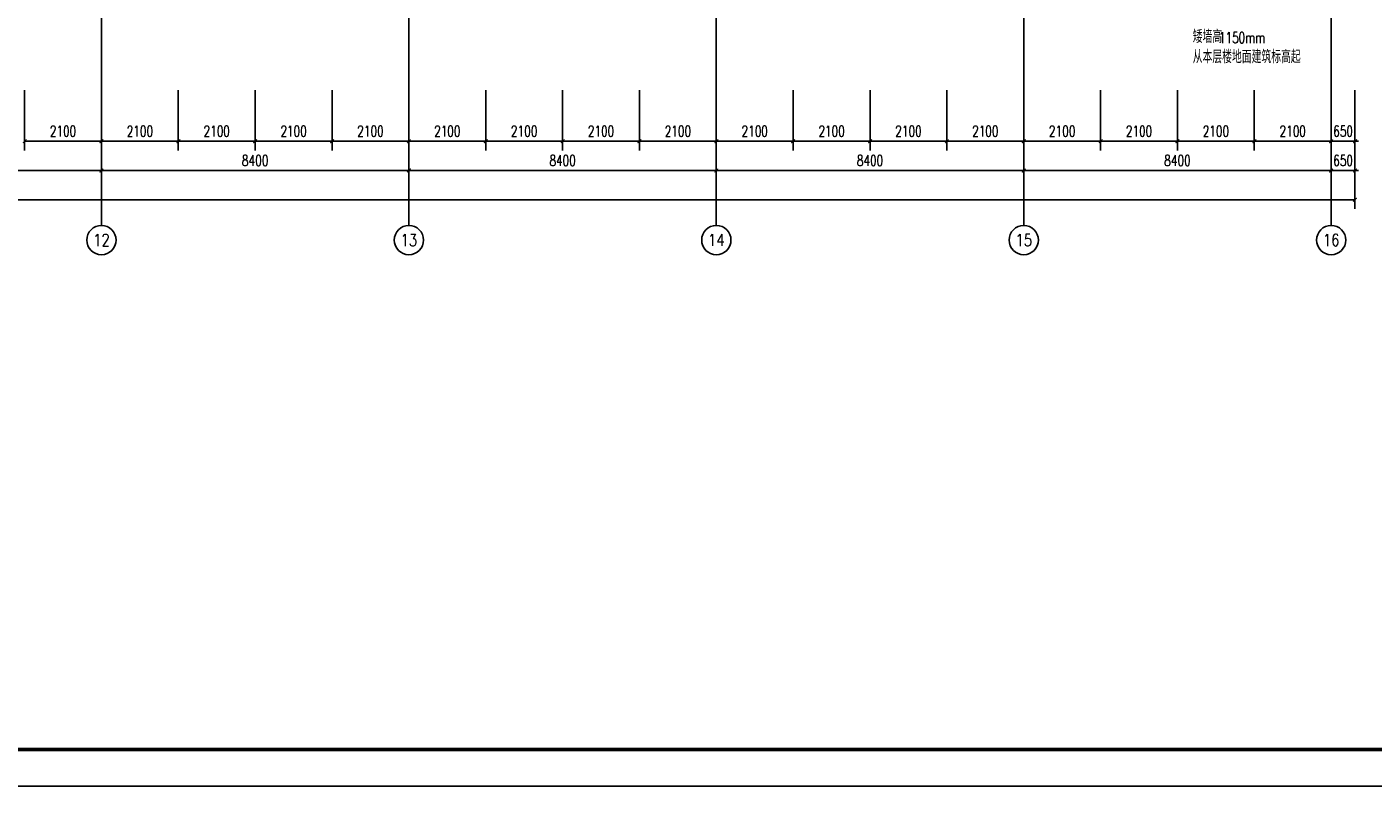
# Model space of a CAD drawing. Extents: x 797781 to 1255204, y 21234 to 1024248.
# Tile 701 of 1056: x 953271 to 990053, y 736507 to 757256. Entities that reach past the tile are written whole.
import ezdxf
from ezdxf.enums import TextEntityAlignment as Align

# ---------------------------------------------------------------- set-up
doc = ezdxf.new("R2010")
doc.units = 0
doc.header["$LTSCALE"] = 1000
doc.header["$MEASUREMENT"] = 0
doc.linetypes.add('230303生产综合楼-平面图_t8$0$DOTE', pattern=[2.42, 2, -0.2, 0.02, -0.2])
for name, color, linetype in [('230303生产综合楼-平面图_t8$0$AXIS', 3, 'Continuous'), ('230303生产综合楼-平面图_t8$0$AXIS_TEXT', 7, 'Continuous'), ('230303生产综合楼-平面图_t8$0$DOTE', 1, '230303生产综合楼-平面图_t8$0$DOTE'), ('230303生产综合楼-平面图_t8$0$PUB_TITLE', 4, 'Continuous'), ('AXIS_TEXT', 7, 'Continuous'), ('DIM_SYMB', 3, 'Continuous'), ('PUB_TEXT', 7, 'Continuous')]:
    doc.layers.add(name, color=color, linetype=linetype)
doc.styles.add('230303生产综合楼-平面图_t8$0$_TCH_AXIS', font='COMPLEX', dxfattribs={"bigfont": 'GBCBIG'})
doc.styles.add('230303生产综合楼-平面图_T8$0$_TCH_DIM_T3', font='SIMPLEX', dxfattribs={"width": 0.705882, "bigfont": 'GBCBIG'})
doc.styles.add('_TCH_DIM', font='SIMPLEX', dxfattribs={"bigfont": 'GBCBIG'})
doc.styles.add('COMPLEX', font='COMPLEX')
doc.dimstyles.new('230303生产综合楼-平面图_T8$0$_TCH_ARCH&&100', dxfattribs={"dimtxt": 297.5, "dimasz": 100, "dimexe": 250, "dimexo": 300, "dimgap": 126.25, "dimtad": 1, "dimdec": 0, "dimzin": 0, "dimdsep": 46, "dimtxsty": '230303生产综合楼-平面图_T8$0$_TCH_DIM_T3', "dimblk": '230303生产综合楼-平面图_t8$0$_ArchTick', "dimcen": 0.09, "dimclrt": 7, "dimazin": 2, "dimtfac": 1, "dimtdec": 0, "dimtix": 1, "dimtmove": 2, "dimatfit": 3, "dimfxl": 1, "dimtolj": 1, "dimtzin": 0, "dimarcsym": 0})

# ---------------------------------------------------------------- blocks, each defined once
blk = doc.blocks.new('AQ9-10')
at = {"layer": 'DIM_SYMB'}
blk.add_lwpolyline([(1103033, 658872, 0, 0, 0), (1105449, 658872, 0, 0, 0), (1105449, 659900, 80, 0, 0), (1105449, 660200, 0, 0, 0)], format="xyseb", dxfattribs=at)
at = {"layer": 'PUB_TEXT', "style": '_TCH_DIM'}
for s, height, p in [('矮墙高', 357.4, (1103033, 658984)), ('从本层楼地面建筑标高起', 357.45, (1103033, 658432))]:
    blk.add_text(s, height=height, dxfattribs=at).set_placement(p)
at = {"layer": 'PUB_TEXT', "style": '_TCH_DIM', "width": 0.705882}
blk.add_text('1150mm', height=297.5, dxfattribs=at).set_placement((1103748, 658984))
blk = doc.blocks.new('230303生产综合楼-平面图_t8$0$_ArchTick')
at = {"color": 0, "linetype": 'ByBlock', "const_width": 0.3}
blk.add_lwpolyline([(-0.5, -0.5), (0.5, 0.5)], dxfattribs=at)
blk = doc.blocks.new('*D5539')
at = {"layer": '230303生产综合楼-平面图_t8$0$AXIS', "color": 0, "lineweight": -2, "transparency": 16777216}
for p, q in [((953208, 755531), (953208, 753881)), ((955308, 755531), (955308, 753881)), ((953208, 754131), (955308, 754131))]:
    blk.add_line(p, q, dxfattribs=at)
at = {"layer": 'Defpoints', "color": 0, "transparency": 16777216}
for p in [(953208, 755831), (955308, 755831), (955308, 754131)]:
    blk.add_point(p, dxfattribs=at)
at = {"layer": '230303生产综合楼-平面图_t8$0$AXIS', "color": 0, "lineweight": -2, "transparency": 16777216, "xscale": 100, "yscale": 100, "zscale": 100, "rotation": 180}
blk.add_blockref('230303生产综合楼-平面图_t8$0$_ArchTick', (953208, 754131), dxfattribs=at)
at = {"layer": '230303生产综合楼-平面图_t8$0$AXIS', "color": 0, "lineweight": -2, "transparency": 16777216, "xscale": 100, "yscale": 100, "zscale": 100}
blk.add_blockref('230303生产综合楼-平面图_t8$0$_ArchTick', (955308, 754131), dxfattribs=at)
at = {"layer": '230303生产综合楼-平面图_t8$0$AXIS', "color": 7, "transparency": 16777216, "insert": (954258, 754406), "char_height": 297.5, "attachment_point": 5, "style": '230303生产综合楼-平面图_T8$0$_TCH_DIM_T3'}
blk.add_mtext('\\A1;2100', dxfattribs=at)
blk = doc.blocks.new('*D5540')
at = {"layer": '230303生产综合楼-平面图_t8$0$AXIS', "color": 0, "lineweight": -2, "transparency": 16777216}
for p, q in [((955308, 755531), (955308, 753881)), ((957408, 755531), (957408, 753881)), ((955308, 754131), (957408, 754131))]:
    blk.add_line(p, q, dxfattribs=at)
at = {"layer": 'Defpoints', "color": 0, "transparency": 16777216}
for p in [(955308, 755831), (957408, 755831), (957408, 754131)]:
    blk.add_point(p, dxfattribs=at)
at = {"layer": '230303生产综合楼-平面图_t8$0$AXIS', "color": 0, "lineweight": -2, "transparency": 16777216, "xscale": 100, "yscale": 100, "zscale": 100, "rotation": 180}
blk.add_blockref('230303生产综合楼-平面图_t8$0$_ArchTick', (955308, 754131), dxfattribs=at)
at = {"layer": '230303生产综合楼-平面图_t8$0$AXIS', "color": 0, "lineweight": -2, "transparency": 16777216, "xscale": 100, "yscale": 100, "zscale": 100}
blk.add_blockref('230303生产综合楼-平面图_t8$0$_ArchTick', (957408, 754131), dxfattribs=at)
at = {"layer": '230303生产综合楼-平面图_t8$0$AXIS', "color": 7, "transparency": 16777216, "insert": (956358, 754406), "char_height": 297.5, "attachment_point": 5, "style": '230303生产综合楼-平面图_T8$0$_TCH_DIM_T3'}
blk.add_mtext('\\A1;2100', dxfattribs=at)
blk = doc.blocks.new('*D5541')
at = {"layer": '230303生产综合楼-平面图_t8$0$AXIS', "color": 0, "lineweight": -2, "transparency": 16777216}
for p, q in [((957408, 755531), (957408, 753881)), ((959508, 755531), (959508, 753881)), ((957408, 754131), (959508, 754131))]:
    blk.add_line(p, q, dxfattribs=at)
at = {"layer": 'Defpoints', "color": 0, "transparency": 16777216}
for p in [(957408, 755831), (959508, 755831), (959508, 754131)]:
    blk.add_point(p, dxfattribs=at)
at = {"layer": '230303生产综合楼-平面图_t8$0$AXIS', "color": 0, "lineweight": -2, "transparency": 16777216, "xscale": 100, "yscale": 100, "zscale": 100, "rotation": 180}
blk.add_blockref('230303生产综合楼-平面图_t8$0$_ArchTick', (957408, 754131), dxfattribs=at)
at = {"layer": '230303生产综合楼-平面图_t8$0$AXIS', "color": 0, "lineweight": -2, "transparency": 16777216, "xscale": 100, "yscale": 100, "zscale": 100}
blk.add_blockref('230303生产综合楼-平面图_t8$0$_ArchTick', (959508, 754131), dxfattribs=at)
at = {"layer": '230303生产综合楼-平面图_t8$0$AXIS', "color": 7, "transparency": 16777216, "insert": (958458, 754406), "char_height": 297.5, "attachment_point": 5, "style": '230303生产综合楼-平面图_T8$0$_TCH_DIM_T3'}
blk.add_mtext('\\A1;2100', dxfattribs=at)
blk = doc.blocks.new('*D5542')
at = {"layer": '230303生产综合楼-平面图_t8$0$AXIS', "color": 0, "lineweight": -2, "transparency": 16777216}
for p, q in [((959508, 755531), (959508, 753881)), ((961608, 755531), (961608, 753881)), ((959508, 754131), (961608, 754131))]:
    blk.add_line(p, q, dxfattribs=at)
at = {"layer": 'Defpoints', "color": 0, "transparency": 16777216}
for p in [(959508, 755831), (961608, 755831), (961608, 754131)]:
    blk.add_point(p, dxfattribs=at)
at = {"layer": '230303生产综合楼-平面图_t8$0$AXIS', "color": 0, "lineweight": -2, "transparency": 16777216, "xscale": 100, "yscale": 100, "zscale": 100, "rotation": 180}
blk.add_blockref('230303生产综合楼-平面图_t8$0$_ArchTick', (959508, 754131), dxfattribs=at)
at = {"layer": '230303生产综合楼-平面图_t8$0$AXIS', "color": 0, "lineweight": -2, "transparency": 16777216, "xscale": 100, "yscale": 100, "zscale": 100}
blk.add_blockref('230303生产综合楼-平面图_t8$0$_ArchTick', (961608, 754131), dxfattribs=at)
at = {"layer": '230303生产综合楼-平面图_t8$0$AXIS', "color": 7, "transparency": 16777216, "insert": (960558, 754406), "char_height": 297.5, "attachment_point": 5, "style": '230303生产综合楼-平面图_T8$0$_TCH_DIM_T3'}
blk.add_mtext('\\A1;2100', dxfattribs=at)
blk = doc.blocks.new('*D5543')
at = {"layer": '230303生产综合楼-平面图_t8$0$AXIS', "color": 0, "lineweight": -2, "transparency": 16777216}
for p, q in [((961608, 755531), (961608, 753881)), ((963708, 755531), (963708, 753881)), ((961608, 754131), (963708, 754131))]:
    blk.add_line(p, q, dxfattribs=at)
at = {"layer": 'Defpoints', "color": 0, "transparency": 16777216}
for p in [(961608, 755831), (963708, 755831), (963708, 754131)]:
    blk.add_point(p, dxfattribs=at)
at = {"layer": '230303生产综合楼-平面图_t8$0$AXIS', "color": 0, "lineweight": -2, "transparency": 16777216, "xscale": 100, "yscale": 100, "zscale": 100, "rotation": 180}
blk.add_blockref('230303生产综合楼-平面图_t8$0$_ArchTick', (961608, 754131), dxfattribs=at)
at = {"layer": '230303生产综合楼-平面图_t8$0$AXIS', "color": 0, "lineweight": -2, "transparency": 16777216, "xscale": 100, "yscale": 100, "zscale": 100}
blk.add_blockref('230303生产综合楼-平面图_t8$0$_ArchTick', (963708, 754131), dxfattribs=at)
at = {"layer": '230303生产综合楼-平面图_t8$0$AXIS', "color": 7, "transparency": 16777216, "insert": (962658, 754406), "char_height": 297.5, "attachment_point": 5, "style": '230303生产综合楼-平面图_T8$0$_TCH_DIM_T3'}
blk.add_mtext('\\A1;2100', dxfattribs=at)
blk = doc.blocks.new('*D5544')
at = {"layer": '230303生产综合楼-平面图_t8$0$AXIS', "color": 0, "lineweight": -2, "transparency": 16777216}
for p, q in [((963708, 755531), (963708, 753881)), ((965808, 755531), (965808, 753881)), ((963708, 754131), (965808, 754131))]:
    blk.add_line(p, q, dxfattribs=at)
at = {"layer": 'Defpoints', "color": 0, "transparency": 16777216}
for p in [(963708, 755831), (965808, 755831), (965808, 754131)]:
    blk.add_point(p, dxfattribs=at)
at = {"layer": '230303生产综合楼-平面图_t8$0$AXIS', "color": 0, "lineweight": -2, "transparency": 16777216, "xscale": 100, "yscale": 100, "zscale": 100, "rotation": 180}
blk.add_blockref('230303生产综合楼-平面图_t8$0$_ArchTick', (963708, 754131), dxfattribs=at)
at = {"layer": '230303生产综合楼-平面图_t8$0$AXIS', "color": 0, "lineweight": -2, "transparency": 16777216, "xscale": 100, "yscale": 100, "zscale": 100}
blk.add_blockref('230303生产综合楼-平面图_t8$0$_ArchTick', (965808, 754131), dxfattribs=at)
at = {"layer": '230303生产综合楼-平面图_t8$0$AXIS', "color": 7, "transparency": 16777216, "insert": (964758, 754406), "char_height": 297.5, "attachment_point": 5, "style": '230303生产综合楼-平面图_T8$0$_TCH_DIM_T3'}
blk.add_mtext('\\A1;2100', dxfattribs=at)
blk = doc.blocks.new('*D5545')
at = {"layer": '230303生产综合楼-平面图_t8$0$AXIS', "color": 0, "lineweight": -2, "transparency": 16777216}
for p, q in [((965808, 755531), (965808, 753881)), ((967908, 755531), (967908, 753881)), ((965808, 754131), (967908, 754131))]:
    blk.add_line(p, q, dxfattribs=at)
at = {"layer": 'Defpoints', "color": 0, "transparency": 16777216}
for p in [(965808, 755831), (967908, 755831), (967908, 754131)]:
    blk.add_point(p, dxfattribs=at)
at = {"layer": '230303生产综合楼-平面图_t8$0$AXIS', "color": 0, "lineweight": -2, "transparency": 16777216, "xscale": 100, "yscale": 100, "zscale": 100, "rotation": 180}
blk.add_blockref('230303生产综合楼-平面图_t8$0$_ArchTick', (965808, 754131), dxfattribs=at)
at = {"layer": '230303生产综合楼-平面图_t8$0$AXIS', "color": 0, "lineweight": -2, "transparency": 16777216, "xscale": 100, "yscale": 100, "zscale": 100}
blk.add_blockref('230303生产综合楼-平面图_t8$0$_ArchTick', (967908, 754131), dxfattribs=at)
at = {"layer": '230303生产综合楼-平面图_t8$0$AXIS', "color": 7, "transparency": 16777216, "insert": (966858, 754406), "char_height": 297.5, "attachment_point": 5, "style": '230303生产综合楼-平面图_T8$0$_TCH_DIM_T3'}
blk.add_mtext('\\A1;2100', dxfattribs=at)
blk = doc.blocks.new('*D5546')
at = {"layer": '230303生产综合楼-平面图_t8$0$AXIS', "color": 0, "lineweight": -2, "transparency": 16777216}
for p, q in [((967908, 755531), (967908, 753881)), ((970008, 755531), (970008, 753881)), ((967908, 754131), (970008, 754131))]:
    blk.add_line(p, q, dxfattribs=at)
at = {"layer": 'Defpoints', "color": 0, "transparency": 16777216}
for p in [(967908, 755831), (970008, 755831), (970008, 754131)]:
    blk.add_point(p, dxfattribs=at)
at = {"layer": '230303生产综合楼-平面图_t8$0$AXIS', "color": 0, "lineweight": -2, "transparency": 16777216, "xscale": 100, "yscale": 100, "zscale": 100, "rotation": 180}
blk.add_blockref('230303生产综合楼-平面图_t8$0$_ArchTick', (967908, 754131), dxfattribs=at)
at = {"layer": '230303生产综合楼-平面图_t8$0$AXIS', "color": 0, "lineweight": -2, "transparency": 16777216, "xscale": 100, "yscale": 100, "zscale": 100}
blk.add_blockref('230303生产综合楼-平面图_t8$0$_ArchTick', (970008, 754131), dxfattribs=at)
at = {"layer": '230303生产综合楼-平面图_t8$0$AXIS', "color": 7, "transparency": 16777216, "insert": (968958, 754406), "char_height": 297.5, "attachment_point": 5, "style": '230303生产综合楼-平面图_T8$0$_TCH_DIM_T3'}
blk.add_mtext('\\A1;2100', dxfattribs=at)
blk = doc.blocks.new('*D5547')
at = {"layer": '230303生产综合楼-平面图_t8$0$AXIS', "color": 0, "lineweight": -2, "transparency": 16777216}
for p, q in [((970008, 755531), (970008, 753881)), ((972108, 755531), (972108, 753881)), ((970008, 754131), (972108, 754131))]:
    blk.add_line(p, q, dxfattribs=at)
at = {"layer": 'Defpoints', "color": 0, "transparency": 16777216}
for p in [(970008, 755831), (972108, 755831), (972108, 754131)]:
    blk.add_point(p, dxfattribs=at)
at = {"layer": '230303生产综合楼-平面图_t8$0$AXIS', "color": 0, "lineweight": -2, "transparency": 16777216, "xscale": 100, "yscale": 100, "zscale": 100, "rotation": 180}
blk.add_blockref('230303生产综合楼-平面图_t8$0$_ArchTick', (970008, 754131), dxfattribs=at)
at = {"layer": '230303生产综合楼-平面图_t8$0$AXIS', "color": 0, "lineweight": -2, "transparency": 16777216, "xscale": 100, "yscale": 100, "zscale": 100}
blk.add_blockref('230303生产综合楼-平面图_t8$0$_ArchTick', (972108, 754131), dxfattribs=at)
at = {"layer": '230303生产综合楼-平面图_t8$0$AXIS', "color": 7, "transparency": 16777216, "insert": (971058, 754406), "char_height": 297.5, "attachment_point": 5, "style": '230303生产综合楼-平面图_T8$0$_TCH_DIM_T3'}
blk.add_mtext('\\A1;2100', dxfattribs=at)
blk = doc.blocks.new('*D5548')
at = {"layer": '230303生产综合楼-平面图_t8$0$AXIS', "color": 0, "lineweight": -2, "transparency": 16777216}
for p, q in [((972108, 755531), (972108, 753881)), ((974208, 755531), (974208, 753881)), ((972108, 754131), (974208, 754131))]:
    blk.add_line(p, q, dxfattribs=at)
at = {"layer": 'Defpoints', "color": 0, "transparency": 16777216}
for p in [(972108, 755831), (974208, 755831), (974208, 754131)]:
    blk.add_point(p, dxfattribs=at)
at = {"layer": '230303生产综合楼-平面图_t8$0$AXIS', "color": 0, "lineweight": -2, "transparency": 16777216, "xscale": 100, "yscale": 100, "zscale": 100, "rotation": 180}
blk.add_blockref('230303生产综合楼-平面图_t8$0$_ArchTick', (972108, 754131), dxfattribs=at)
at = {"layer": '230303生产综合楼-平面图_t8$0$AXIS', "color": 0, "lineweight": -2, "transparency": 16777216, "xscale": 100, "yscale": 100, "zscale": 100}
blk.add_blockref('230303生产综合楼-平面图_t8$0$_ArchTick', (974208, 754131), dxfattribs=at)
at = {"layer": '230303生产综合楼-平面图_t8$0$AXIS', "color": 7, "transparency": 16777216, "insert": (973158, 754406), "char_height": 297.5, "attachment_point": 5, "style": '230303生产综合楼-平面图_T8$0$_TCH_DIM_T3'}
blk.add_mtext('\\A1;2100', dxfattribs=at)
blk = doc.blocks.new('*D5549')
at = {"layer": '230303生产综合楼-平面图_t8$0$AXIS', "color": 0, "lineweight": -2, "transparency": 16777216}
for p, q in [((974208, 755531), (974208, 753881)), ((976308, 755531), (976308, 753881)), ((974208, 754131), (976308, 754131))]:
    blk.add_line(p, q, dxfattribs=at)
at = {"layer": 'Defpoints', "color": 0, "transparency": 16777216}
for p in [(974208, 755831), (976308, 755831), (976308, 754131)]:
    blk.add_point(p, dxfattribs=at)
at = {"layer": '230303生产综合楼-平面图_t8$0$AXIS', "color": 0, "lineweight": -2, "transparency": 16777216, "xscale": 100, "yscale": 100, "zscale": 100, "rotation": 180}
blk.add_blockref('230303生产综合楼-平面图_t8$0$_ArchTick', (974208, 754131), dxfattribs=at)
at = {"layer": '230303生产综合楼-平面图_t8$0$AXIS', "color": 0, "lineweight": -2, "transparency": 16777216, "xscale": 100, "yscale": 100, "zscale": 100}
blk.add_blockref('230303生产综合楼-平面图_t8$0$_ArchTick', (976308, 754131), dxfattribs=at)
at = {"layer": '230303生产综合楼-平面图_t8$0$AXIS', "color": 7, "transparency": 16777216, "insert": (975258, 754406), "char_height": 297.5, "attachment_point": 5, "style": '230303生产综合楼-平面图_T8$0$_TCH_DIM_T3'}
blk.add_mtext('\\A1;2100', dxfattribs=at)
blk = doc.blocks.new('*D5550')
at = {"layer": '230303生产综合楼-平面图_t8$0$AXIS', "color": 0, "lineweight": -2, "transparency": 16777216}
for p, q in [((976308, 755531), (976308, 753881)), ((978408, 755531), (978408, 753881)), ((976308, 754131), (978408, 754131))]:
    blk.add_line(p, q, dxfattribs=at)
at = {"layer": 'Defpoints', "color": 0, "transparency": 16777216}
for p in [(976308, 755831), (978408, 755831), (978408, 754131)]:
    blk.add_point(p, dxfattribs=at)
at = {"layer": '230303生产综合楼-平面图_t8$0$AXIS', "color": 0, "lineweight": -2, "transparency": 16777216, "xscale": 100, "yscale": 100, "zscale": 100, "rotation": 180}
blk.add_blockref('230303生产综合楼-平面图_t8$0$_ArchTick', (976308, 754131), dxfattribs=at)
at = {"layer": '230303生产综合楼-平面图_t8$0$AXIS', "color": 0, "lineweight": -2, "transparency": 16777216, "xscale": 100, "yscale": 100, "zscale": 100}
blk.add_blockref('230303生产综合楼-平面图_t8$0$_ArchTick', (978408, 754131), dxfattribs=at)
at = {"layer": '230303生产综合楼-平面图_t8$0$AXIS', "color": 7, "transparency": 16777216, "insert": (977358, 754406), "char_height": 297.5, "attachment_point": 5, "style": '230303生产综合楼-平面图_T8$0$_TCH_DIM_T3'}
blk.add_mtext('\\A1;2100', dxfattribs=at)
blk = doc.blocks.new('*D5551')
at = {"layer": '230303生产综合楼-平面图_t8$0$AXIS', "color": 0, "lineweight": -2, "transparency": 16777216}
for p, q in [((978408, 755531), (978408, 753881)), ((980508, 755531), (980508, 753881)), ((978408, 754131), (980508, 754131))]:
    blk.add_line(p, q, dxfattribs=at)
at = {"layer": 'Defpoints', "color": 0, "transparency": 16777216}
for p in [(978408, 755831), (980508, 755831), (980508, 754131)]:
    blk.add_point(p, dxfattribs=at)
at = {"layer": '230303生产综合楼-平面图_t8$0$AXIS', "color": 0, "lineweight": -2, "transparency": 16777216, "xscale": 100, "yscale": 100, "zscale": 100, "rotation": 180}
blk.add_blockref('230303生产综合楼-平面图_t8$0$_ArchTick', (978408, 754131), dxfattribs=at)
at = {"layer": '230303生产综合楼-平面图_t8$0$AXIS', "color": 0, "lineweight": -2, "transparency": 16777216, "xscale": 100, "yscale": 100, "zscale": 100}
blk.add_blockref('230303生产综合楼-平面图_t8$0$_ArchTick', (980508, 754131), dxfattribs=at)
at = {"layer": '230303生产综合楼-平面图_t8$0$AXIS', "color": 7, "transparency": 16777216, "insert": (979458, 754406), "char_height": 297.5, "attachment_point": 5, "style": '230303生产综合楼-平面图_T8$0$_TCH_DIM_T3'}
blk.add_mtext('\\A1;2100', dxfattribs=at)
blk = doc.blocks.new('*D5552')
at = {"layer": '230303生产综合楼-平面图_t8$0$AXIS', "color": 0, "lineweight": -2, "transparency": 16777216}
for p, q in [((980508, 755531), (980508, 753881)), ((982608, 755531), (982608, 753881)), ((980508, 754131), (982608, 754131))]:
    blk.add_line(p, q, dxfattribs=at)
at = {"layer": 'Defpoints', "color": 0, "transparency": 16777216}
for p in [(980508, 755831), (982608, 755831), (982608, 754131)]:
    blk.add_point(p, dxfattribs=at)
at = {"layer": '230303生产综合楼-平面图_t8$0$AXIS', "color": 0, "lineweight": -2, "transparency": 16777216, "xscale": 100, "yscale": 100, "zscale": 100, "rotation": 180}
blk.add_blockref('230303生产综合楼-平面图_t8$0$_ArchTick', (980508, 754131), dxfattribs=at)
at = {"layer": '230303生产综合楼-平面图_t8$0$AXIS', "color": 0, "lineweight": -2, "transparency": 16777216, "xscale": 100, "yscale": 100, "zscale": 100}
blk.add_blockref('230303生产综合楼-平面图_t8$0$_ArchTick', (982608, 754131), dxfattribs=at)
at = {"layer": '230303生产综合楼-平面图_t8$0$AXIS', "color": 7, "transparency": 16777216, "insert": (981558, 754406), "char_height": 297.5, "attachment_point": 5, "style": '230303生产综合楼-平面图_T8$0$_TCH_DIM_T3'}
blk.add_mtext('\\A1;2100', dxfattribs=at)
blk = doc.blocks.new('*D5553')
at = {"layer": '230303生产综合楼-平面图_t8$0$AXIS', "color": 0, "lineweight": -2, "transparency": 16777216}
for p, q in [((982608, 755531), (982608, 753881)), ((984708, 755531), (984708, 753881)), ((982608, 754131), (984708, 754131))]:
    blk.add_line(p, q, dxfattribs=at)
at = {"layer": 'Defpoints', "color": 0, "transparency": 16777216}
for p in [(982608, 755831), (984708, 755831), (984708, 754131)]:
    blk.add_point(p, dxfattribs=at)
at = {"layer": '230303生产综合楼-平面图_t8$0$AXIS', "color": 0, "lineweight": -2, "transparency": 16777216, "xscale": 100, "yscale": 100, "zscale": 100, "rotation": 180}
blk.add_blockref('230303生产综合楼-平面图_t8$0$_ArchTick', (982608, 754131), dxfattribs=at)
at = {"layer": '230303生产综合楼-平面图_t8$0$AXIS', "color": 0, "lineweight": -2, "transparency": 16777216, "xscale": 100, "yscale": 100, "zscale": 100}
blk.add_blockref('230303生产综合楼-平面图_t8$0$_ArchTick', (984708, 754131), dxfattribs=at)
at = {"layer": '230303生产综合楼-平面图_t8$0$AXIS', "color": 7, "transparency": 16777216, "insert": (983658, 754406), "char_height": 297.5, "attachment_point": 5, "style": '230303生产综合楼-平面图_T8$0$_TCH_DIM_T3'}
blk.add_mtext('\\A1;2100', dxfattribs=at)
blk = doc.blocks.new('*D5554')
at = {"layer": '230303生产综合楼-平面图_t8$0$AXIS', "color": 0, "lineweight": -2, "transparency": 16777216}
for p, q in [((984708, 755531), (984708, 753881)), ((986808, 755531), (986808, 753881)), ((984708, 754131), (986808, 754131))]:
    blk.add_line(p, q, dxfattribs=at)
at = {"layer": 'Defpoints', "color": 0, "transparency": 16777216}
for p in [(984708, 755831), (986808, 755831), (986808, 754131)]:
    blk.add_point(p, dxfattribs=at)
at = {"layer": '230303生产综合楼-平面图_t8$0$AXIS', "color": 0, "lineweight": -2, "transparency": 16777216, "xscale": 100, "yscale": 100, "zscale": 100, "rotation": 180}
blk.add_blockref('230303生产综合楼-平面图_t8$0$_ArchTick', (984708, 754131), dxfattribs=at)
at = {"layer": '230303生产综合楼-平面图_t8$0$AXIS', "color": 0, "lineweight": -2, "transparency": 16777216, "xscale": 100, "yscale": 100, "zscale": 100}
blk.add_blockref('230303生产综合楼-平面图_t8$0$_ArchTick', (986808, 754131), dxfattribs=at)
at = {"layer": '230303生产综合楼-平面图_t8$0$AXIS', "color": 7, "transparency": 16777216, "insert": (985758, 754406), "char_height": 297.5, "attachment_point": 5, "style": '230303生产综合楼-平面图_T8$0$_TCH_DIM_T3'}
blk.add_mtext('\\A1;2100', dxfattribs=at)
blk = doc.blocks.new('*D5555')
at = {"layer": '230303生产综合楼-平面图_t8$0$AXIS', "color": 0, "lineweight": -2, "transparency": 16777216}
for p, q in [((986808, 755531), (986808, 753881)), ((988908, 755531), (988908, 753881)), ((986808, 754131), (988908, 754131))]:
    blk.add_line(p, q, dxfattribs=at)
at = {"layer": 'Defpoints', "color": 0, "transparency": 16777216}
for p in [(986808, 755831), (988908, 755831), (988908, 754131)]:
    blk.add_point(p, dxfattribs=at)
at = {"layer": '230303生产综合楼-平面图_t8$0$AXIS', "color": 0, "lineweight": -2, "transparency": 16777216, "xscale": 100, "yscale": 100, "zscale": 100, "rotation": 180}
blk.add_blockref('230303生产综合楼-平面图_t8$0$_ArchTick', (986808, 754131), dxfattribs=at)
at = {"layer": '230303生产综合楼-平面图_t8$0$AXIS', "color": 0, "lineweight": -2, "transparency": 16777216, "xscale": 100, "yscale": 100, "zscale": 100}
blk.add_blockref('230303生产综合楼-平面图_t8$0$_ArchTick', (988908, 754131), dxfattribs=at)
at = {"layer": '230303生产综合楼-平面图_t8$0$AXIS', "color": 7, "transparency": 16777216, "insert": (987858, 754406), "char_height": 297.5, "attachment_point": 5, "style": '230303生产综合楼-平面图_T8$0$_TCH_DIM_T3'}
blk.add_mtext('\\A1;2100', dxfattribs=at)
blk = doc.blocks.new('*D5556')
at = {"layer": '230303生产综合楼-平面图_t8$0$AXIS', "color": 0, "lineweight": -2, "transparency": 16777216}
for p, q in [((988908, 755531), (988908, 753881)), ((989558, 755531), (989558, 753881)), ((988908, 754131), (988808, 754131)), ((988908, 754131), (989558, 754131)), ((989558, 754131), (989658, 754131))]:
    blk.add_line(p, q, dxfattribs=at)
at = {"layer": 'Defpoints', "color": 0, "transparency": 16777216}
for p in [(988908, 755831), (989558, 755831), (989558, 754131)]:
    blk.add_point(p, dxfattribs=at)
at = {"layer": '230303生产综合楼-平面图_t8$0$AXIS', "color": 0, "lineweight": -2, "transparency": 16777216, "xscale": 100, "yscale": 100, "zscale": 100}
blk.add_blockref('230303生产综合楼-平面图_t8$0$_ArchTick', (988908, 754131), dxfattribs=at)
at = {"layer": '230303生产综合楼-平面图_t8$0$AXIS', "color": 0, "lineweight": -2, "transparency": 16777216, "xscale": 100, "yscale": 100, "zscale": 100, "rotation": 180}
blk.add_blockref('230303生产综合楼-平面图_t8$0$_ArchTick', (989558, 754131), dxfattribs=at)
at = {"layer": '230303生产综合楼-平面图_t8$0$AXIS', "color": 7, "transparency": 16777216, "insert": (989233, 754406), "char_height": 297.5, "attachment_point": 5, "style": '230303生产综合楼-平面图_T8$0$_TCH_DIM_T3'}
blk.add_mtext('\\A1;650', dxfattribs=at)
blk = doc.blocks.new('*D6051')
at = {"layer": '230303生产综合楼-平面图_t8$0$AXIS', "color": 0, "lineweight": -2, "transparency": 16777216}
for p, q in [((946908, 755531), (946908, 753081)), ((955308, 755531), (955308, 753081)), ((946908, 753331), (955308, 753331))]:
    blk.add_line(p, q, dxfattribs=at)
at = {"layer": 'Defpoints', "color": 0, "transparency": 16777216}
for p in [(946908, 755831), (955308, 755831), (955308, 753331)]:
    blk.add_point(p, dxfattribs=at)
at = {"layer": '230303生产综合楼-平面图_t8$0$AXIS', "color": 0, "lineweight": -2, "transparency": 16777216, "xscale": 100, "yscale": 100, "zscale": 100, "rotation": 180}
blk.add_blockref('230303生产综合楼-平面图_t8$0$_ArchTick', (946908, 753331), dxfattribs=at)
at = {"layer": '230303生产综合楼-平面图_t8$0$AXIS', "color": 0, "lineweight": -2, "transparency": 16777216, "xscale": 100, "yscale": 100, "zscale": 100}
blk.add_blockref('230303生产综合楼-平面图_t8$0$_ArchTick', (955308, 753331), dxfattribs=at)
at = {"layer": '230303生产综合楼-平面图_t8$0$AXIS', "color": 7, "transparency": 16777216, "insert": (951108, 753606), "char_height": 297.5, "attachment_point": 5, "style": '230303生产综合楼-平面图_T8$0$_TCH_DIM_T3'}
blk.add_mtext('\\A1;8400', dxfattribs=at)
blk = doc.blocks.new('*D6052')
at = {"layer": '230303生产综合楼-平面图_t8$0$AXIS', "color": 0, "lineweight": -2, "transparency": 16777216}
for p, q in [((955308, 755531), (955308, 753081)), ((963708, 755531), (963708, 753081)), ((955308, 753331), (963708, 753331))]:
    blk.add_line(p, q, dxfattribs=at)
at = {"layer": 'Defpoints', "color": 0, "transparency": 16777216}
for p in [(955308, 755831), (963708, 755831), (963708, 753331)]:
    blk.add_point(p, dxfattribs=at)
at = {"layer": '230303生产综合楼-平面图_t8$0$AXIS', "color": 0, "lineweight": -2, "transparency": 16777216, "xscale": 100, "yscale": 100, "zscale": 100, "rotation": 180}
blk.add_blockref('230303生产综合楼-平面图_t8$0$_ArchTick', (955308, 753331), dxfattribs=at)
at = {"layer": '230303生产综合楼-平面图_t8$0$AXIS', "color": 0, "lineweight": -2, "transparency": 16777216, "xscale": 100, "yscale": 100, "zscale": 100}
blk.add_blockref('230303生产综合楼-平面图_t8$0$_ArchTick', (963708, 753331), dxfattribs=at)
at = {"layer": '230303生产综合楼-平面图_t8$0$AXIS', "color": 7, "transparency": 16777216, "insert": (959508, 753606), "char_height": 297.5, "attachment_point": 5, "style": '230303生产综合楼-平面图_T8$0$_TCH_DIM_T3'}
blk.add_mtext('\\A1;8400', dxfattribs=at)
blk = doc.blocks.new('*D6053')
at = {"layer": '230303生产综合楼-平面图_t8$0$AXIS', "color": 0, "lineweight": -2, "transparency": 16777216}
for p, q in [((963708, 755531), (963708, 753081)), ((972108, 755531), (972108, 753081)), ((963708, 753331), (972108, 753331))]:
    blk.add_line(p, q, dxfattribs=at)
at = {"layer": 'Defpoints', "color": 0, "transparency": 16777216}
for p in [(963708, 755831), (972108, 755831), (972108, 753331)]:
    blk.add_point(p, dxfattribs=at)
at = {"layer": '230303生产综合楼-平面图_t8$0$AXIS', "color": 0, "lineweight": -2, "transparency": 16777216, "xscale": 100, "yscale": 100, "zscale": 100, "rotation": 180}
blk.add_blockref('230303生产综合楼-平面图_t8$0$_ArchTick', (963708, 753331), dxfattribs=at)
at = {"layer": '230303生产综合楼-平面图_t8$0$AXIS', "color": 0, "lineweight": -2, "transparency": 16777216, "xscale": 100, "yscale": 100, "zscale": 100}
blk.add_blockref('230303生产综合楼-平面图_t8$0$_ArchTick', (972108, 753331), dxfattribs=at)
at = {"layer": '230303生产综合楼-平面图_t8$0$AXIS', "color": 7, "transparency": 16777216, "insert": (967908, 753606), "char_height": 297.5, "attachment_point": 5, "style": '230303生产综合楼-平面图_T8$0$_TCH_DIM_T3'}
blk.add_mtext('\\A1;8400', dxfattribs=at)
blk = doc.blocks.new('*D6054')
at = {"layer": '230303生产综合楼-平面图_t8$0$AXIS', "color": 0, "lineweight": -2, "transparency": 16777216}
for p, q in [((972108, 755531), (972108, 753081)), ((980508, 755531), (980508, 753081)), ((972108, 753331), (980508, 753331))]:
    blk.add_line(p, q, dxfattribs=at)
at = {"layer": 'Defpoints', "color": 0, "transparency": 16777216}
for p in [(972108, 755831), (980508, 755831), (980508, 753331)]:
    blk.add_point(p, dxfattribs=at)
at = {"layer": '230303生产综合楼-平面图_t8$0$AXIS', "color": 0, "lineweight": -2, "transparency": 16777216, "xscale": 100, "yscale": 100, "zscale": 100, "rotation": 180}
blk.add_blockref('230303生产综合楼-平面图_t8$0$_ArchTick', (972108, 753331), dxfattribs=at)
at = {"layer": '230303生产综合楼-平面图_t8$0$AXIS', "color": 0, "lineweight": -2, "transparency": 16777216, "xscale": 100, "yscale": 100, "zscale": 100}
blk.add_blockref('230303生产综合楼-平面图_t8$0$_ArchTick', (980508, 753331), dxfattribs=at)
at = {"layer": '230303生产综合楼-平面图_t8$0$AXIS', "color": 7, "transparency": 16777216, "insert": (976308, 753606), "char_height": 297.5, "attachment_point": 5, "style": '230303生产综合楼-平面图_T8$0$_TCH_DIM_T3'}
blk.add_mtext('\\A1;8400', dxfattribs=at)
blk = doc.blocks.new('*D6055')
at = {"layer": '230303生产综合楼-平面图_t8$0$AXIS', "color": 0, "lineweight": -2, "transparency": 16777216}
for p, q in [((980508, 755531), (980508, 753081)), ((988908, 755531), (988908, 753081)), ((980508, 753331), (988908, 753331))]:
    blk.add_line(p, q, dxfattribs=at)
at = {"layer": 'Defpoints', "color": 0, "transparency": 16777216}
for p in [(980508, 755831), (988908, 755831), (988908, 753331)]:
    blk.add_point(p, dxfattribs=at)
at = {"layer": '230303生产综合楼-平面图_t8$0$AXIS', "color": 0, "lineweight": -2, "transparency": 16777216, "xscale": 100, "yscale": 100, "zscale": 100, "rotation": 180}
blk.add_blockref('230303生产综合楼-平面图_t8$0$_ArchTick', (980508, 753331), dxfattribs=at)
at = {"layer": '230303生产综合楼-平面图_t8$0$AXIS', "color": 0, "lineweight": -2, "transparency": 16777216, "xscale": 100, "yscale": 100, "zscale": 100}
blk.add_blockref('230303生产综合楼-平面图_t8$0$_ArchTick', (988908, 753331), dxfattribs=at)
at = {"layer": '230303生产综合楼-平面图_t8$0$AXIS', "color": 7, "transparency": 16777216, "insert": (984708, 753606), "char_height": 297.5, "attachment_point": 5, "style": '230303生产综合楼-平面图_T8$0$_TCH_DIM_T3'}
blk.add_mtext('\\A1;8400', dxfattribs=at)
blk = doc.blocks.new('*D6056')
at = {"layer": '230303生产综合楼-平面图_t8$0$AXIS', "color": 0, "lineweight": -2, "transparency": 16777216}
for p, q in [((988908, 755531), (988908, 753081)), ((989558, 755531), (989558, 753081)), ((988908, 753331), (988808, 753331)), ((988908, 753331), (989558, 753331)), ((989558, 753331), (989658, 753331))]:
    blk.add_line(p, q, dxfattribs=at)
at = {"layer": 'Defpoints', "color": 0, "transparency": 16777216}
for p in [(988908, 755831), (989558, 755831), (989558, 753331)]:
    blk.add_point(p, dxfattribs=at)
at = {"layer": '230303生产综合楼-平面图_t8$0$AXIS', "color": 0, "lineweight": -2, "transparency": 16777216, "xscale": 100, "yscale": 100, "zscale": 100}
blk.add_blockref('230303生产综合楼-平面图_t8$0$_ArchTick', (988908, 753331), dxfattribs=at)
at = {"layer": '230303生产综合楼-平面图_t8$0$AXIS', "color": 0, "lineweight": -2, "transparency": 16777216, "xscale": 100, "yscale": 100, "zscale": 100, "rotation": 180}
blk.add_blockref('230303生产综合楼-平面图_t8$0$_ArchTick', (989558, 753331), dxfattribs=at)
at = {"layer": '230303生产综合楼-平面图_t8$0$AXIS', "color": 7, "transparency": 16777216, "insert": (989233, 753606), "char_height": 297.5, "attachment_point": 5, "style": '230303生产综合楼-平面图_T8$0$_TCH_DIM_T3'}
blk.add_mtext('\\A1;650', dxfattribs=at)
blk = doc.blocks.new('*D6057')
at = {"layer": '230303生产综合楼-平面图_t8$0$AXIS', "color": 0, "lineweight": -2, "transparency": 16777216}
for p, q in [((895858, 755531), (895858, 752281)), ((989558, 755531), (989558, 752281)), ((895858, 752531), (989558, 752531))]:
    blk.add_line(p, q, dxfattribs=at)
at = {"layer": 'Defpoints', "color": 0, "transparency": 16777216}
for p in [(895858, 755831), (989558, 755831), (989558, 752531)]:
    blk.add_point(p, dxfattribs=at)
at = {"layer": '230303生产综合楼-平面图_t8$0$AXIS', "color": 0, "lineweight": -2, "transparency": 16777216, "xscale": 100, "yscale": 100, "zscale": 100, "rotation": 180}
blk.add_blockref('230303生产综合楼-平面图_t8$0$_ArchTick', (895858, 752531), dxfattribs=at)
at = {"layer": '230303生产综合楼-平面图_t8$0$AXIS', "color": 0, "lineweight": -2, "transparency": 16777216, "xscale": 100, "yscale": 100, "zscale": 100}
blk.add_blockref('230303生产综合楼-平面图_t8$0$_ArchTick', (989558, 752531), dxfattribs=at)
at = {"layer": '230303生产综合楼-平面图_t8$0$AXIS', "color": 7, "transparency": 16777216, "insert": (942708, 752806), "char_height": 297.5, "attachment_point": 5, "style": '230303生产综合楼-平面图_T8$0$_TCH_DIM_T3'}
blk.add_mtext('\\A1;93700', dxfattribs=at)
blk = doc.blocks.new('_AXISO')
blk.add_circle((0, 0), 0.5)
at = {"layer": 'AXIS_TEXT', "style": 'COMPLEX', "width": 1.041667}
blk.add_attdef('A', text='', height=0.56, dxfattribs=at).set_placement((-0.25, -0.28), (0.25, -0.28), align=Align.FIT)

msp = doc.modelspace()

# ---------------------------------------------------------------- linework, layer by layer
at = {"layer": '230303生产综合楼-平面图_t8$0$AXIS'}
for p, q in [((955308, 755831.3), (955308, 751831.3)), ((963708, 755831.3), (963708, 751831.3)), ((972108, 755831.3), (972108, 751831.3)), ((980508, 755831.3), (980508, 751831.3)), ((988908, 755831.3), (988908, 751831.3))]:
    msp.add_line(p, q, dxfattribs=at)
at = {"layer": '230303生产综合楼-平面图_t8$0$DOTE'}
for p, q in [((955308, 755831.3), (955308, 783831.3)), ((963708, 755831.3), (963708, 783831.3)), ((972108, 755831.3), (972108, 783831.3)), ((980508, 755831.3), (980508, 783831.3)), ((988908, 755831.3), (988908, 783831.3))]:
    msp.add_line(p, q, dxfattribs=at)
at = {"layer": '230303生产综合楼-平面图_t8$0$PUB_TITLE'}
msp.add_lwpolyline([(881593.5, 736507.3), (1007693.5, 736507.3), (1007693.5, 795907.3), (881593.5, 795907.3)], close=True, dxfattribs=at)
at = {"layer": '230303生产综合楼-平面图_t8$0$PUB_TITLE', "const_width": 100}
msp.add_lwpolyline([(884093.5, 737507.3), (1006693.5, 737507.3), (1006693.5, 794907.3), (884093.5, 794907.3)], close=True, dxfattribs=at)

# ---------------------------------------------------------------- block references
msp.add_blockref('AQ9-10', (-117908.2, 97831.4))
at = {"layer": '230303生产综合楼-平面图_t8$0$AXIS'}
ref = msp.add_blockref('_AXISO', (955308, 751431.3), dxfattribs=dict(at, xscale=800, yscale=800, zscale=800))
ref.add_attrib('A', '12', dxfattribs={"layer": '230303生产综合楼-平面图_t8$0$AXIS_TEXT', "ltscale": 2, "height": 328.45, "style": '230303生产综合楼-平面图_t8$0$_TCH_AXIS'}).set_placement((955081.2, 751267.1), (955534.8, 751267.1), align=Align.FIT)
ref = msp.add_blockref('_AXISO', (963708, 751431.3), dxfattribs=dict(at, xscale=800, yscale=800, zscale=800))
ref.add_attrib('A', '13', dxfattribs={"layer": '230303生产综合楼-平面图_t8$0$AXIS_TEXT', "ltscale": 2, "height": 328.45, "style": '230303生产综合楼-平面图_t8$0$_TCH_AXIS'}).set_placement((963481.2, 751267.1), (963934.8, 751267.1), align=Align.FIT)
ref = msp.add_blockref('_AXISO', (972108, 751431.3), dxfattribs=dict(at, xscale=800, yscale=800, zscale=800))
ref.add_attrib('A', '14', dxfattribs={"layer": '230303生产综合楼-平面图_t8$0$AXIS_TEXT', "ltscale": 2, "height": 314.07, "style": '230303生产综合楼-平面图_t8$0$_TCH_AXIS'}).set_placement((971876.2, 751274.3), (972339.8, 751274.3), align=Align.FIT)
ref = msp.add_blockref('_AXISO', (980508, 751431.3), dxfattribs=dict(at, xscale=800, yscale=800, zscale=800))
ref.add_attrib('A', '15', dxfattribs={"layer": '230303生产综合楼-平面图_t8$0$AXIS_TEXT', "ltscale": 2, "height": 328.45, "style": '230303生产综合楼-平面图_t8$0$_TCH_AXIS'}).set_placement((980281.2, 751267.1), (980734.8, 751267.1), align=Align.FIT)
ref = msp.add_blockref('_AXISO', (988908, 751431.3), dxfattribs=dict(at, xscale=800, yscale=800, zscale=800))
ref.add_attrib('A', '16', dxfattribs={"layer": '230303生产综合楼-平面图_t8$0$AXIS_TEXT', "ltscale": 2, "height": 328.45, "style": '230303生产综合楼-平面图_t8$0$_TCH_AXIS'}).set_placement((988681.2, 751267.1), (989134.8, 751267.1), align=Align.FIT)

# ---------------------------------------------------------------- dimensions: what is measured, and where the dimension line sits
for p1, p2, distance, picture, middle in [((895858, 755831.3), (989558, 755831.3), -3300, '*D6057', (942708, 752806.3)), ((946908, 755831.3), (955308, 755831.3), -2500, '*D6051', (951108, 753606.3)), ((953208, 755831.3), (955308, 755831.3), -1700, '*D5539', (954258, 754406.3)), ((955308, 755831.3), (957408, 755831.3), -1700, '*D5540', (956358, 754406.3)), ((955308, 755831.3), (963708, 755831.3), -2500, '*D6052', (959508, 753606.3)), ((957408, 755831.3), (959508, 755831.3), -1700, '*D5541', (958458, 754406.3)), ((959508, 755831.3), (961608, 755831.3), -1700, '*D5542', (960558, 754406.3)), ((961608, 755831.3), (963708, 755831.3), -1700, '*D5543', (962658, 754406.3)), ((963708, 755831.3), (965808.1, 755831.3), -1700, '*D5544', (964758.1, 754406.3)), ((963708, 755831.3), (972108, 755831.3), -2500, '*D6053', (967908, 753606.3)), ((965808.1, 755831.3), (967908, 755831.3), -1700, '*D5545', (966858.1, 754406.3)), ((967908, 755831.3), (970008, 755831.3), -1700, '*D5546', (968958, 754406.3)), ((970008, 755831.3), (972108, 755831.3), -1700, '*D5547', (971058, 754406.3)), ((972108, 755831.3), (974208.1, 755831.3), -1700, '*D5548', (973158.1, 754406.3)), ((972108, 755831.3), (980508, 755831.3), -2500, '*D6054', (976308, 753606.3)), ((974208.1, 755831.3), (976308, 755831.3), -1700, '*D5549', (975258.1, 754406.3)), ((976308, 755831.3), (978408, 755831.3), -1700, '*D5550', (977358, 754406.3)), ((978408, 755831.3), (980508, 755831.3), -1700, '*D5551', (979458, 754406.3)), ((980508, 755831.3), (982608.1, 755831.3), -1700, '*D5552', (981558.1, 754406.3)), ((980508, 755831.3), (988908, 755831.3), -2500, '*D6055', (984708, 753606.3)), ((982608.1, 755831.3), (984708, 755831.3), -1700, '*D5553', (983658.1, 754406.3)), ((984708, 755831.3), (986808, 755831.3), -1700, '*D5554', (985758, 754406.3)), ((986808, 755831.3), (988908, 755831.3), -1700, '*D5555', (987858, 754406.3)), ((988908, 755831.3), (989558, 755831.3), -1700, '*D5556', (989233, 754406.3)), ((988908, 755831.3), (989558, 755831.3), -2500, '*D6056', (989233, 753606.3))]:
    dim = msp.add_aligned_dim(p1=p1, p2=p2, distance=distance, dimstyle='230303生产综合楼-平面图_T8$0$_TCH_ARCH&&100', dxfattribs=at)
    dim.commit()
    dim.dimension.update_dxf_attribs({"geometry": picture, "text_midpoint": middle})

doc.saveas('drawing.dxf')
